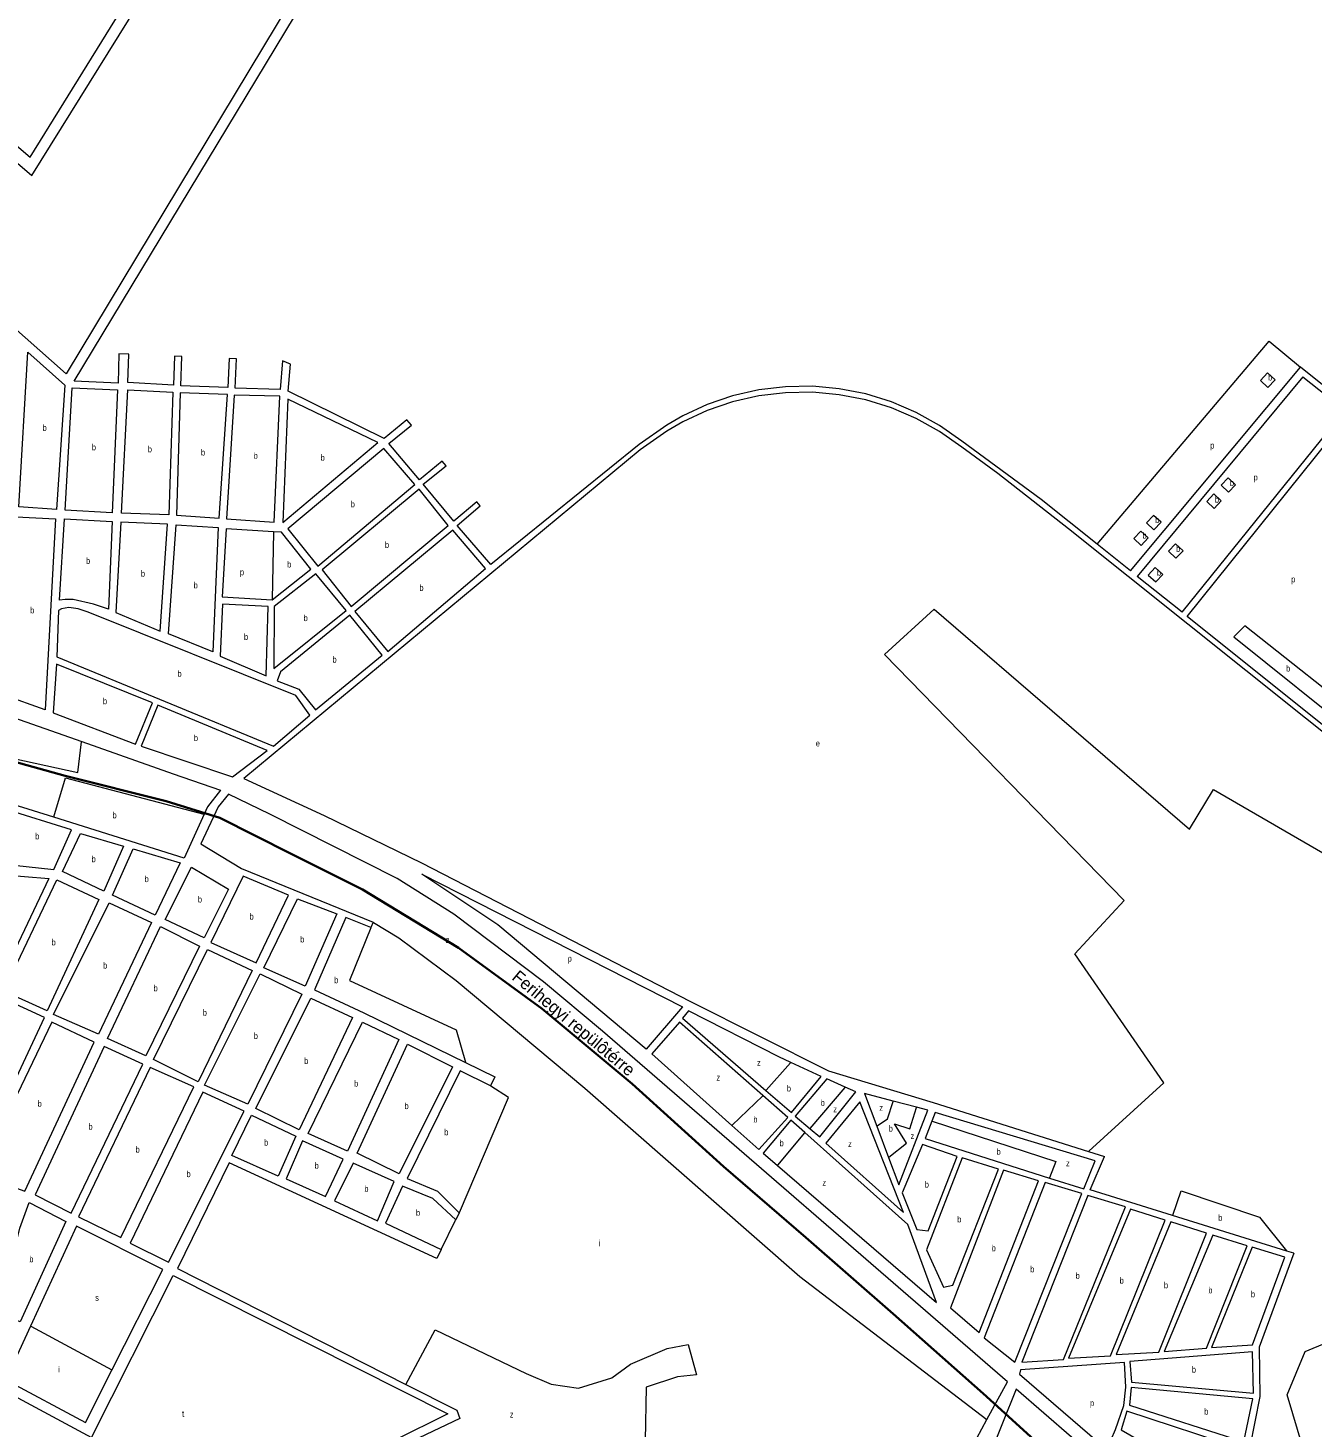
# Model space of a CAD drawing. Extents: x 639657 to 671642, y 222838 to 252123.
# Drawn here: x 660865 to 662931, y 233321 to 235574 of the extents above; entities that cross this region are included whole.
import ezdxf
from ezdxf.enums import TextEntityAlignment as Align

# ---------------------------------------------------------------- set-up
doc = ezdxf.new("R2010")
doc.units = 0
doc.header["$LTSCALE"] = 4
for name, color, linetype, lineweight in [('1', 7, 'Continuous', 13), ('21', 7, 'Continuous', 13), ('57', 7, 'Continuous', 35)]:
    doc.layers.add(name, color=color, linetype=linetype, lineweight=lineweight)
doc.layers.add('22', color=7, linetype='Continuous')
doc.layers.add('7', color=7, linetype='Continuous')

msp = doc.modelspace()

# ---------------------------------------------------------------- linework, layer by layer
at = {"layer": '1'}
for p, q in [((662638.53, 234699.95), (662912.282, 235027.905)), ((662915.83, 235012.46), (662649.722, 234690.995)), ((662915.83, 235012.46), (662983.708, 234958.404)), ((662721.664, 234633.434), (662983.708, 234958.404)), ((662638.53, 234699.95), (662584.964, 234742.807)), ((662721.664, 234633.434), (662649.722, 234690.995)), ((662324.75, 233828.46), (662319.367, 233814.671)), ((660957.57, 233329.88), (661000.075, 233414.18))]:
    msp.add_line(p, q, dxfattribs=at)
for points in [[(662304.73, 237303.89), (660926.618, 235017.373), (659898.08, 235928.11), (659895.46, 236172.66), (660871.25, 235336.18), (661598.09, 236505.54), (661748.64, 236753.4), (661864.422, 236938.267), (661836.126, 236944.447)], [(660774.19, 236880.42), (659859.82, 237021.45), (659871.86, 236649.05), (659900.4, 236632.57), (659924.98, 236600.02), (659933.76, 236557.48), (659913.29, 236508.93), (659877.87, 236486.02), (659895.46, 236195.1), (660868.64, 235365.72), (661190.7, 235886.52), (661836.126, 236944.447)], [(662584.964, 234742.807), (662495.06, 234814.74), (662367.307, 234908.905), (662331.707, 234933.962), (662293.891, 234955.044), (662254.079, 234972.058), (662212.706, 234984.818), (662170.226, 234993.183), (662127.105, 234997.062), (662083.814, 234996.412), (662040.829, 234991.24), (661998.619, 234981.604), (661957.648, 234967.608), (661918.364, 234949.406), (661892.543, 234934.547), (661848.12, 234903.24), (661609.39, 234710.52), (661555.65, 234772.88), (661592.6, 234804.57), (661586.9, 234811.2), (661549.88, 234780.23), (661500.69, 234839.81), (661537.55, 234868.99), (661531.27, 234876.5), (661495.03, 234846.36), (661445.61, 234905.02), (661481.861, 234934.485), (661474.551, 234943.259), (661438.14, 234912.97), (661283.69, 234988.97), (661287.03, 235032.47), (661274.21, 235038.19), (661270.86, 234991.98), (661198.44, 234994.16), (661200.29, 235041.31), (661188.5, 235041.81), (661186.26, 234995.06), (661110.81, 234997.78), (661112.69, 235045.01), (661100.47, 235045.53), (661098.78, 234998.86), (661025.79, 235003.18), (661026.95, 235048.64), (661011.13, 235049.3), (661010, 235001.93), (660939.26, 235005.26), (662035.514, 236820.166)], [(663714.618, 235274.362), (663476.13, 234916.11), (663303.37, 234714.27), (662912.282, 235027.905)], [(662083.814, 234986.782), (662040.829, 234981.61), (661998.619, 234971.974), (661957.648, 234957.978), (661918.364, 234939.776), (661892.62, 234924.961), (661849.7, 234894.75), (661212.14, 234366.25), (661341.41, 234306.29), (661497.96, 234230.54), (661930.89, 234007.24), (662153, 233895.59), (662321.34, 233844.61), (662571.236, 233765.876), (662596.73, 233757.843)], [(662170.226, 234983.553), (662127.105, 234987.432), (662083.814, 234986.782)], [(663375.67, 234018.12), (663415.69, 234063.94), (663390.47, 234085.05), (663016.33, 234386.59), (662538.81, 234767.71), (662425.32, 234856.71), (662367.327, 234899.261), (662331.707, 234924.332), (662293.891, 234945.414), (662254.079, 234962.428), (662212.706, 234975.188), (662170.226, 234983.553)], [(662730.066, 234626.712), (662960.392, 234913.37), (662991.556, 234952.156)], [(661183.6, 234767.73), (661177.59, 234658.59), (661257.68, 234653.41)], [(661257.68, 234653.41), (661320.24, 234703.08), (661272.58, 234762.35), (661260.034, 234763.109), (661183.6, 234767.73)], [(660372.752, 234631.174), (660464.15, 234597.23), (660483.688, 234590.342), (660652.138, 234530.953), (660776.939, 234486.953), (660821.598, 234471.208), (660951.31, 234425.476)], [(663101.543, 234482.302), (663023.038, 234392.306), (662730.066, 234626.712)], [(661148.366, 234308.457), (661116.35, 234237.8), (660906.261, 234303.665), (660742.611, 234354.971), (660667.711, 234378.453), (660615.084, 234394.952), (660516.588, 234425.831)], [(660951.31, 234425.476), (661098.48, 234373.59), (661174.47, 234347.42), (661153.76, 234320.36), (661148.366, 234308.457)], [(662440.821, 233395.256), (661789.31, 233959.71), (661694.58, 234038.91), (661550.17, 234147.75), (661458.86, 234204.95), (661253.78, 234308.92), (661187.33, 234340.95), (661170.95, 234320.52), (661143, 234260.72), (661208.28, 234221.23), (661420.27, 234134.73), (661416.67, 234126.07)], [(661416.67, 234126.07), (661376.2, 234142.24), (661325.9, 234026.27), (661405.19, 233988.83), (661568.97, 233908.936)], [(661927.63, 233992.15), (661918.06, 233980.24), (662052.182, 233864.032)], [(662092.328, 233909.226), (662072.8, 233918.25), (661927.63, 233992.15)], [(661913.28, 233974.29), (661868.61, 233922.83), (661997.517, 233807.77)], [(661997.517, 233807.77), (662040.83, 233769.11), (662087.65, 233820.59), (662047.489, 233855.99), (661913.28, 233974.29)], [(661609.02, 233871.63), (661560.51, 233895.72), (661475.19, 233722.42), (661523.71, 233701.9), (661558.92, 233667.29), (661553.21, 233655.76)], [(661568.97, 233908.936), (661616.11, 233885.94), (661609.02, 233871.63)], [(662052.182, 233864.032), (662093.18, 233828.51), (662141.03, 233886.72), (662092.328, 233909.226)], [(662149.94, 233882.96), (662099.5, 233822.71), (662123.201, 233802.645)], [(662123.201, 233802.645), (662138.74, 233789.49), (662196.71, 233861.93), (662179.956, 233869.463), (662149.94, 233882.96)], [(662256.901, 233847.046), (662210.72, 233859.32), (662230.533, 233806.707), (662249.421, 233756.553)], [(662249.421, 233756.553), (662266.01, 233712.5), (662312.68, 233832.22)], [(662312.68, 233832.22), (662294.381, 233837.084), (662256.901, 233847.046)], [(662508.228, 233723.271), (662563.59, 233705.66), (662581.99, 233750.97), (662324.75, 233828.46)], [(662092.52, 233816.33), (662047.89, 233763.52), (662070.887, 233743.657)], [(662070.887, 233743.657), (662326.56, 233522.83), (662280.61, 233648.65), (662115, 233796.289), (662092.52, 233816.33)], [(662319.367, 233814.671), (662308.49, 233786.81), (662508.228, 233723.271)], [(661529.71, 233608.35), (661522.55, 233593.92), (661188.55, 233747.73), (661105.23, 233577.65), (661472.757, 233391.254)], [(662706.532, 233662.87), (662573.81, 233704.14), (662596.73, 233757.843)], [(661553.21, 233655.76), (661516.05, 233690.16), (661467.59, 233710.32), (661440.27, 233650.45), (661529.71, 233608.35)], [(662901.379, 233602.282), (662890.353, 233605.711), (662706.532, 233662.87)], [(661000.075, 233414.18), (661081.66, 233575.99), (660943.01, 233645.67), (660868.997, 233485.081)], [(662901.379, 233602.282), (662845.77, 233451.39), (662847.04, 233371.93), (662830.95, 233290.03), (662804.879, 233211.006)], [(660967.04, 233305.9), (661098.77, 233566.67), (661540.57, 233343.67), (661281.526, 233215.119)], [(660868.997, 233485.081), (660829.13, 233398.58), (660957.57, 233329.88)], [(660716.74, 233159.03), (660820.93, 233384.39), (660967.04, 233305.9)], [(661472.757, 233391.254), (661554.89, 233349.6), (661559.69, 233336.14), (661286.569, 233206.709), (661281.526, 233215.119)], [(661853.52, 233177.79), (661946.9, 233219.05), (661973.7, 233226.29), (662099.42, 233166.18), (662121.14, 233199.7), (662143.03, 233214.94), (662305.35, 233266.41), (662383.52, 233289.8), (662407.88, 233334.632), (662440.821, 233395.256)], [(662454.585, 233383.331), (662411.098, 233273.99), (662589.033, 233189.178), (662876.68, 232938.49), (662837.071, 232847.324), (662772.168, 232697.942)], [(664377.074, 230951.269), (664699.63, 230784.67), (664722.71, 230790.9), (664720.84, 230796.45), (664204.09, 231471.07), (663800.78, 231999.24), (663401.45, 232514.56), (663324.52, 232602.44), (662766.47, 233113.12), (662454.585, 233383.331)]]:
    msp.add_lwpolyline(points, dxfattribs=at)
for points in [[(660850.38, 234803.15), (660864.7, 235052.11), (660924.24, 234998.92), (660910.93, 234798.7)], [(660924.92, 234797.98), (660936.1, 234994.73), (661009.18, 234991.62), (661000.16, 234793.28)], [(661015.49, 234793.16), (661025.5, 234991.33), (661098.08, 234987.49), (661091.48, 234790.44)], [(661109.67, 234986.6), (661104.13, 234789.51), (661172.76, 234784.93), (661186.12, 234983.64)], [(661196.71, 234982.8), (661184.28, 234783.73), (661261.19, 234778.3), (661270.18, 234981)], [(661427.56, 234906.65), (661282.73, 234976.6), (661274.83, 234778.12)], [(661282.99, 234767.57), (661331.33, 234707.83), (661487.33, 234838.98), (661437.63, 234896.88)], [(661494.19, 234831.31), (661338.11, 234701.63), (661385.1, 234642.76), (661540.81, 234773.16)], [(660826.53, 234499.99), (660846.05, 234787.07), (660908.93, 234783.87), (660892.8, 234476.4)], [(660915.46, 234652.84), (660923.43, 234784), (661000.53, 234779.57), (660994.57, 234638.56), (660970.29, 234646.34), (660937.45, 234654.1), (660924.56, 234653.99)], [(661014.26, 234778.36), (661006.49, 234633.12), (661077.55, 234603.24), (661089.49, 234775.4)], [(661091.02, 234599.06), (661103.46, 234774.32), (661171.17, 234770.09), (661162.18, 234569.61)], [(661548.5, 234765.53), (661391.06, 234634.93), (661443.77, 234570.22), (661601.02, 234703.99)], [(661261.19, 234642.91), (661260.27, 234543.04), (661377.1, 234636.24), (661328.22, 234695.55)], [(660914.01, 234636.29), (660911.57, 234562.07), (661259.79, 234418.07), (661318.44, 234468.04), (661296.13, 234499.54), (660961.85, 234633.5), (660945.68, 234639.26), (660930.62, 234641.28), (660918.82, 234639.02)], [(661251.26, 234642.91), (661177.69, 234646.77), (661174.08, 234562.8), (661248.03, 234531.34)], [(661271.08, 234537.46), (661265.83, 234523.44), (661300.87, 234509.79), (661327.31, 234476.47), (661434.8, 234564.61), (661382.88, 234628.62)], [(660910.64, 234549.75), (660905.61, 234471.63), (661037.88, 234421.4), (661065.23, 234487.75)], [(661074.07, 234483.96), (661047.04, 234418.26), (661194.15, 234368.56), (661249.58, 234411.21)], [(660934.7, 234283.64), (660828.45, 234316.77), (660822.08, 234228.82), (660906.32, 234219.7)], [(660920.31, 234216.6), (660949.42, 234277.83), (661018.51, 234257.39), (660987.19, 234184.96)], [(661033.99, 234252.82), (661109.6, 234230.37), (661069.72, 234145.94), (661000.68, 234178.1)], [(660819.96, 234211.59), (660898.39, 234205.12), (660814.52, 234028.68), (660748.72, 234059.26)], [(661085.89, 234139.1), (661128.13, 234223.29), (661187.52, 234187.83), (661148.27, 234109.87)], [(661918.04, 233998.63), (661859.35, 233930.54), (661620.7, 234130.66), (661498.55, 234212.29)], [(660825.84, 234023.95), (660911.5, 234202.87), (660978.85, 234171.3), (660895.94, 233992.34)], [(661284.25, 234178.13), (661211.4, 234208.77), (661159.22, 234102.43), (661232.07, 234069.35)], [(661063.91, 234134.61), (660978.5, 233954.47), (660906.2, 233986.52), (660995.41, 234166.23)], [(661298.46, 234172.59), (661361.62, 234148.06), (661310.81, 234032.04), (661244.49, 234061.54)], [(660992.92, 233948.01), (661077.93, 234127.75), (661140.81, 234096.27), (661054.28, 233919.64)], [(661066.87, 233913.9), (661153.99, 234090.82), (661225.72, 234057.07), (661138.98, 233878)], [(661148.91, 233872.63), (661238.62, 234051.76), (661305.75, 234019.09), (661218.46, 233842.09)], [(660823.79, 234012.65), (660703.82, 233762.7), (660775.19, 233733.36), (660891.66, 233981.5)], [(661231.42, 233835.22), (661320.17, 234012.63), (661386.99, 233981.68), (661301.01, 233800.92)], [(660903.08, 233974.13), (660785.43, 233729.16), (660859.8, 233701.88), (660971.58, 233941.97)], [(661315.56, 233795.14), (661403.17, 233973.77), (661461.42, 233946.35), (661379.19, 233766.7)], [(660987.76, 233935.13), (660876.5, 233696.12), (660934.44, 233666.9), (661049.78, 233906.67)], [(661548.2, 233902.17), (661462.13, 233729.85), (661394.33, 233763.3), (661475.46, 233938.41)], [(661061.64, 233900.87), (660945.98, 233660.8), (661014.07, 233627.5), (661131.61, 233870)], [(661146.32, 233861.33), (661029.19, 233618.51), (661090.82, 233588.07), (661212.93, 233830.97)], [(662203.46, 233845.83), (662148.66, 233779.38), (662273.77, 233667.7)], [(661267.28, 233726.48), (661192.86, 233759.66), (661224.53, 233824.42), (661295.72, 233790.67)], [(661371.97, 233753.47), (661306.81, 233782.94), (661280.25, 233721.96), (661343.71, 233693.69)], [(662304, 233777.43), (662271.39, 233699.22), (662295.02, 233640.32), (662313.3, 233638.34), (662360.05, 233758.07)], [(661454.28, 233717.94), (661387.95, 233747.43), (661357.87, 233686.45), (661427.51, 233654.61)], [(662368.12, 233755.99), (662310.36, 233607.68), (662337.75, 233547.75), (662352.77, 233551.11), (662426.5, 233737.75)], [(662434.7, 233736.09), (662349.12, 233514.17), (662395.28, 233474.92), (662490.87, 233718.63)], [(662501.5, 233716.14), (662403.29, 233466.26), (662452.62, 233427.01), (662560.71, 233698.26)], [(662570.12, 233695.35), (662464.01, 233426.93), (662531.13, 233431.31), (662631, 233676.73)], [(660925.75, 233653.58), (660852.49, 233491.74), (660805.06, 233511.2), (660832.55, 233564.27), (660851.6, 233642.5), (660866.94, 233683.68)], [(662639.05, 233673.32), (662539.17, 233433.53), (662606.82, 233437.37), (662694.77, 233655.66)], [(662703.42, 233652.53), (662615.94, 233439.07), (662684.13, 233442.92), (662761.21, 233634.74)], [(662771.13, 233631.33), (662692.72, 233444.07), (662760.9, 233449.54), (662826.7, 233614.29)], [(662834.29, 233612.21), (662768.95, 233450.68), (662834.99, 233455.05), (662887.32, 233596.07)], [(662461.97, 233414.55), (662460.43, 233407.55), (662600.79, 233286.29), (662614.45, 233318.71), (662627.95, 233357.5), (662631.45, 233386.55), (662629.33, 233426.38)], [(662637.53, 233428.05), (662640.26, 233394.79), (662836.72, 233376.91), (662835.2, 233443.43)], [(662639.65, 233386.48), (662636.92, 233357.79), (662821.23, 233298.76), (662835.77, 233368.01)], [(662632.87, 233348.41), (662623.56, 233317.88), (662796.33, 233218.53), (662819.11, 233287.12)]]:
    msp.add_lwpolyline(points, close=True, dxfattribs=at)
at = {"layer": '21'}
for points in [[(662584.964, 234742.807), (662585.389, 234743.308), (662861.984, 235069.821), (662912.282, 235027.905)], [(661260.034, 234763.109), (661260.023, 234762.609), (661257.691, 234653.91), (661257.68, 234653.41)], [(662571.236, 233765.876), (662571.736, 233766.332), (662692.495, 233876.511), (662549.086, 234083.798), (662628.758, 234169.901), (662243.147, 234565.341), (662322.819, 234638.689), (662733.924, 234284.706), (662772.167, 234348.487), (663333.055, 234023.206), (663375.17, 234018.18), (663375.67, 234018.12)], [(660821.598, 234471.208), (660821.49, 234470.708), (660807.51, 234406.01), (660945.345, 234375.733), (660951.25, 234424.976), (660951.31, 234425.476)], [(660906.261, 234303.665), (660906.41, 234304.165), (660925.174, 234367.323), (661147.866, 234308.589), (661148.366, 234308.457)], [(661416.67, 234126.07), (661416.468, 234125.57), (661382.381, 234041.005), (661553.834, 233961.949), (661568.827, 233909.435), (661568.97, 233908.936)], [(661420.27, 234134.73), (661420.77, 234134.429), (661461.384, 234109.969), (661553.834, 234041.005), (661760.586, 233867.754), (662106.854, 233564.985), (662407.38, 233335.015), (662407.88, 233334.632)], [(662052.182, 233864.032), (662052.626, 233864.532), (662091.884, 233908.726), (662092.328, 233909.226)], [(661558.92, 233667.29), (661559.133, 233667.79), (661637.879, 233852.616), (661609.52, 233871.301), (661609.02, 233871.63)], [(661997.517, 233807.77), (661998.017, 233808.252), (662046.989, 233855.508), (662047.489, 233855.99)], [(662123.201, 233802.645), (662123.626, 233803.145), (662179.531, 233868.963), (662179.956, 233869.463)], [(662230.533, 233806.707), (662231.033, 233807.041), (662247.928, 233818.311), (662256.745, 233846.546), (662256.901, 233847.046)], [(662249.421, 233756.553), (662249.921, 233756.947), (662278.203, 233779.246), (662259.082, 233810.339), (662283.78, 233802.366), (662294.228, 233836.584), (662294.381, 233837.084)], [(662319.367, 233814.671), (662319.867, 233814.508), (662518.812, 233749.747), (662508.428, 233723.771), (662508.228, 233723.271)], [(662070.887, 233743.657), (662071.306, 233744.157), (662114.581, 233795.789), (662115, 233796.289)], [(662706.532, 233662.87), (662706.706, 233663.37), (662720.38, 233702.709), (662846.262, 233660.455), (662889.951, 233606.21), (662890.353, 233605.711)], [(661529.71, 233608.35), (661552.962, 233655.26), (661553.21, 233655.76)], [(660868.997, 233485.081), (660869.497, 233484.811), (660999.575, 233414.45), (661000.075, 233414.18)], [(661472.757, 233391.254), (661520.215, 233479.201), (661666.455, 233408.554), (661706.797, 233391.734), (661750.5, 233385.006), (661804.289, 233401.826), (661834.546, 233423.693), (661893.378, 233448.924), (661926.996, 233455.652), (661940.443, 233406.872), (661910.187, 233403.508), (661859.759, 233386.688), (661858.078, 233300.903), (661673.178, 233294.175), (661599.218, 233287.447), (661547.11, 233284.083), (661483.235, 233270.627), (661427.765, 233250.442), (661355.486, 233221.847), (661355.506, 233205.659)], [(662804.879, 233211.006), (662805.379, 233210.87), (662884.503, 233189.276), (662916.372, 233288.135), (662890.877, 233374.239), (662919.559, 233444.398), (662989.67, 233473.099), (663072.528, 233466.721), (663107.584, 233428.453), (663133.079, 233345.538), (663133.079, 233320.026), (663174.508, 233265.812), (663235.059, 233221.166), (663324.291, 233103.172), (663356.159, 233068.092), (663392.819, 233058.167), (663393.319, 233058.032)]]:
    msp.add_lwpolyline(points, dxfattribs=at)
for points in [[(662848.018, 235006.466), (662859.984, 234995.289), (662871.294, 235007.398), (662859.328, 235018.575)], [(662784.707, 234837.832), (662796.673, 234826.655), (662807.983, 234838.764), (662796.017, 234849.941)], [(662761.431, 234811.744), (662773.397, 234800.567), (662784.707, 234812.676), (662772.741, 234823.853)], [(662664.602, 234777.272), (662676.568, 234766.095), (662687.878, 234778.204), (662675.912, 234789.381)], [(662644.119, 234752.117), (662656.085, 234740.94), (662667.395, 234753.049), (662655.429, 234764.226)], [(662699.982, 234731.62), (662711.948, 234720.443), (662723.258, 234732.552), (662711.292, 234743.729)], [(662667.396, 234693.421), (662679.362, 234682.244), (662690.672, 234694.353), (662678.706, 234705.53)], [(662805.191, 234594.197), (663008.159, 234431.152), (663025.849, 234450.718), (662822.881, 234611.899)]]:
    msp.add_lwpolyline(points, close=True, dxfattribs=at)
at = {"layer": '57'}
msp.add_lwpolyline([(660745.037, 234420.437), (660924.662, 234370.268), (661087.15, 234329.626), (661173.472, 234302.954), (661287.233, 234245.594), (661402.882, 234187.282), (661557.401, 234093.477), (661692.177, 233995.637), (661836.861, 233875.032), (661984.04, 233741.544), (662116.668, 233627.524), (662256.74, 233504.763), (662401.792, 233376.742), (662518.958, 233269.682)], dxfattribs=at)

# ---------------------------------------------------------------- texts
at = {"layer": '22'}
msp.add_text('Ferihegyi repülôtérre', height=20, rotation=320.1, dxfattribs=at).set_placement((661736.669, 233964.748), align=Align.CENTER)
at = {"layer": '7'}
for s, width, p in [('b', 0.75, (662860.122, 235006.466)), ('b', 0.75, (660888.382, 234925.405)), ('b', 0.75, (660967.559, 234894.005)), ('b', 0.75, (661057.635, 234890.885)), ('b', 0.75, (661143.188, 234885.765)), ('b', 0.75, (661228.025, 234880.55)), ('b', 0.75, (661335.768, 234877.36)), ('p', 0.75, (662767.066, 234896.917)), ('b', 0.75, (662798.673, 234836.9)), ('p', 0.75, (662836.894, 234845.675)), ('b', 0.75, (662774.466, 234809.881)), ('b', 0.75, (661384.177, 234802.355)), ('b', 0.75, (662678.568, 234777.272)), ('b', 0.75, (662658.085, 234752.117)), ('b', 0.75, (661439.198, 234737.035)), ('b', 0.75, (662712.086, 234730.688)), ('b', 0.75, (660958.327, 234711.28)), ('b', 0.75, (661281.816, 234705.585)), ('b', 0.75, (661046.599, 234690.8)), ('b', 0.75, (661131.482, 234671.965)), ('p', 0.75, (661205.906, 234693.03)), ('b', 0.75, (662681.361, 234692.489)), ('p', 0.75, (662897.412, 234681.699)), ('b', 0.75, (661494.671, 234667.875)), ('b', 0.75, (660868.218, 234631.735)), ('b', 0.75, (661308.416, 234619.295)), ('b', 0.75, (661212.455, 234589.055)), ('b', 0.75, (661354.833, 234552.545)), ('b', 0.75, (662889.032, 234538.22)), ('b', 0.75, (661105.42, 234529.675)), ('b', 0.75, (660985.421, 234485.575)), ('b', 0.75, (661131.802, 234426.26)), ('e', 0.75, (662132.389, 234417.693)), ('b', 0.75, (661000.92, 234302.052)), ('b', 0.75, (660876.399, 234268.235)), ('b', 0.75, (660967.307, 234231.395)), ('b', 0.75, (661052.564, 234199.38)), ('b', 0.75, (661138.249, 234166.58)), ('b', 0.75, (661221.351, 234139.06)), ('b', 0.75, (660902.906, 234097.605)), ('b', 0.75, (661302.946, 234102.315)), ('z', 0.8, (661537.212, 234101.342)), ('p', 0.75, (661733.245, 234071.415)), ('b', 0.75, (660985.776, 234060.35)), ('b', 0.75, (661066.986, 234023.695)), ('b', 0.75, (661357.549, 234036.758)), ('b', 0.75, (661146.058, 233984.41)), ('b', 0.75, (661228.139, 233946.925)), ('b', 0.75, (661309.288, 233906.775)), ('z', 0.8, (662037.969, 233903.952)), ('b', 0.75, (661389.486, 233870.235)), ('z', 0.8, (661972.639, 233880.035)), ('b', 0.75, (662085.772, 233862.495)), ('b', 0.75, (662140.291, 233839.414)), ('b', 0.75, (660880.44, 233838.005)), ('b', 0.75, (661470.681, 233834.13)), ('z', 0.8, (662160.664, 233829.01)), ('z', 0.8, (662234.759, 233831.402)), ('b', 0.75, (660962.142, 233801.015)), ('b', 0.75, (662031.957, 233812.703)), ('b', 0.75, (662249.765, 233797.869)), ('b', 0.75, (661244.779, 233775.45)), ('b', 0.75, (661534.556, 233792.079)), ('b', 0.75, (662074.244, 233774.463)), ('z', 0.8, (662284.952, 233785.958)), ('b', 0.75, (661038.055, 233764.185)), ('z', 0.8, (662184.565, 233773.202)), ('b', 0.75, (662423.284, 233760.682)), ('b', 0.75, (661326.09, 233738.315)), ('z', 0.8, (662535.121, 233742.109)), ('b', 0.75, (661119.96, 233724.7)), ('z', 0.8, (662143.136, 233711.016)), ('b', 0.75, (662307.729, 233707.885)), ('b', 0.75, (661406.092, 233701.02)), ('b', 0.75, (661489.171, 233662.561)), ('b', 0.75, (662360.072, 233651.87)), ('b', 0.75, (662779.969, 233654.419)), ('b', 0.75, (662415.421, 233605.505)), ('b', 0.75, (660867.095, 233587.71)), ('b', 0.75, (662477.455, 233571.575)), ('b', 0.75, (662550.514, 233561.14)), ('b', 0.75, (662621.345, 233553.425)), ('b', 0.75, (662692.575, 233545.8)), ('b', 0.75, (662764.018, 233537.7)), ('b', 0.75, (662832.479, 233531.445)), ('s', 0.8, (660973.1, 233525.678)), ('b', 0.75, (662737.479, 233410.17)), ('p', 0.75, (662573.628, 233356.335)), ('z', 0.8, (661640.279, 233337.894)), ('b', 0.75, (662757.362, 233342.62))]:
    msp.add_text(s, height=10, dxfattribs=dict(at, width=width)).set_placement(p)
for s, p in [('i', (661782.625, 233613.547)), ('i', (660913.368, 233410.401)), ('t', (661112.615, 233338.971))]:
    msp.add_text(s, height=10, dxfattribs=at).set_placement(p)

doc.saveas('drawing.dxf')
